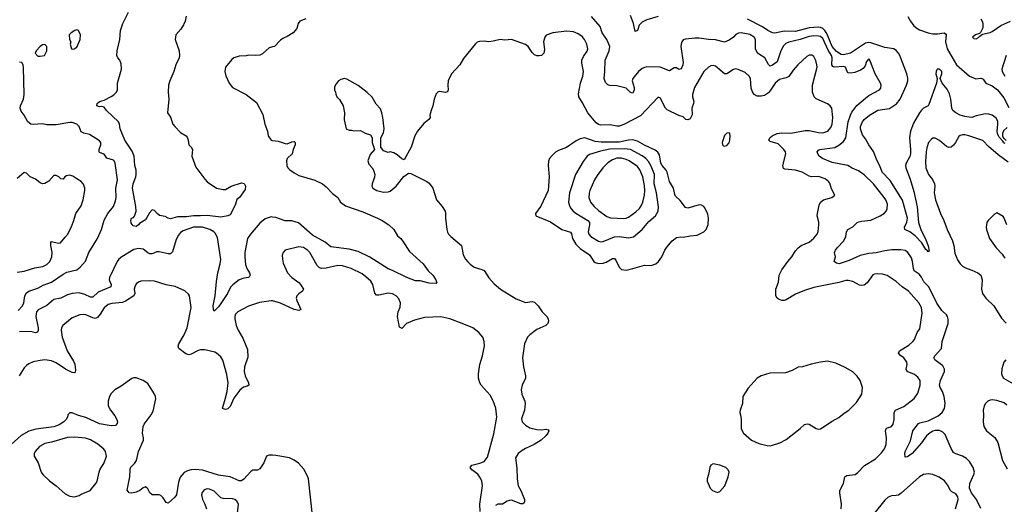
# Model space of a CAD drawing. Header units: inches. Extents: x 2057696 to 2160536, y 827480 to 1016834.
# Tile 394 of 422: x 2117791 to 2126395, y 994029 to 998264. Entities that reach past the tile are written whole.
import ezdxf

# ---------------------------------------------------------------- set-up
doc = ezdxf.new("R2010")
doc.units = ezdxf.units.IN
doc.header["$MEASUREMENT"] = 0
doc.layers.add('C1919', color=7, linetype='Continuous')
doc.layers.add('C1929', color=7, linetype='Continuous')

msp = doc.modelspace()

# ---------------------------------------------------------------- linework, layer by layer
at = {"layer": 'C1919', "color": 5}
for points, elevation in [([(2119244.8, 998295.2), (2119237.4, 998250), (2119222.8, 998217.2), (2119199, 998181), (2119155.3, 998130), (2119150.4, 998089.6), (2119183.8, 997990), (2119187.9, 997950), (2119183.6, 997930), (2119156.5, 997870), (2119139.6, 997810), (2119104.2, 997730), (2119092, 997690), (2119087.7, 997630), (2119094, 997570), (2119081.6, 997450), (2119110, 997410.7), (2119130, 997350.7), (2119146, 997330), (2119196.4, 997276.4), (2119246, 997250), (2119256.1, 997236.1), (2119264.9, 997210), (2119268, 997170), (2119291, 997150), (2119302, 997130), (2119294.9, 997070), (2119330, 996976), (2119407.7, 996870), (2119430, 996847.3), (2119510, 996790.8), (2119570, 996779.1), (2119590, 996779.1), (2119639, 996810), (2119730, 996837.6), (2119751.5, 996831.5), (2119759.9, 996819.9), (2119764.9, 996810), (2119760.7, 996779.3), (2119711, 996710), (2119687.9, 996692.1), (2119678, 996650), (2119642.8, 996577.2), (2119630, 996558), (2119611.1, 996548.9), (2119550, 996538), (2119430, 996553.6), (2119370, 996548.3), (2119310, 996550.9), (2119250, 996541.7), (2119170, 996542), (2119110, 996524.6), (2119090, 996528.9), (2119062.4, 996542.4), (2119013.2, 996553.2), (2118991.8, 996570), (2118970, 996596.9), (2118950, 996602.4), (2118924.2, 996575.8), (2118890, 996514), (2118838, 996482), (2118830.6, 996470), (2118810, 996457.2), (2118782, 996462), (2118765.6, 996485.6), (2118761.2, 996510), (2118769.2, 996530), (2118785.2, 996534.8), (2118794, 996546), (2118809.5, 996590.5), (2118807.3, 996630), (2118777.6, 996790), (2118784.1, 996830), (2118805.8, 996890), (2118809, 996911), (2118808.1, 996950), (2118797.8, 996990), (2118792.2, 997072.2), (2118774.7, 997114.7), (2118709.7, 997210), (2118670, 997309.2), (2118663, 997350), (2118654, 997370), (2118549.6, 997469.6), (2118530, 997499), (2118510, 997504), (2118490, 997501.2), (2118466.6, 997510), (2118469.3, 997530), (2118489, 997550), (2118530, 997560.7), (2118590, 997592.7), (2118613.6, 997606.4), (2118638, 997630), (2118645.1, 997650), (2118646, 997710), (2118680.7, 997830), (2118679.1, 997879.1), (2118666.6, 997910), (2118649.7, 997929.7), (2118641.6, 997950), (2118643, 997990), (2118667.4, 998090), (2118672.4, 998170), (2118693.7, 998230), (2118741.7, 998330)], 340), ([(2120000, 998025.2), (2119970, 998017.2), (2119914.4, 997965.6), (2119890, 997952.7), (2119850, 997949.3), (2119790, 997952.7), (2119770, 997947), (2119710, 997945.6), (2119662.8, 997930), (2119644.8, 997915.2), (2119588.5, 997850), (2119585.3, 997810), (2119592.5, 997772.5), (2119620.7, 997710), (2119650, 997670.8), (2119770.5, 997610.5), (2119859.9, 997539.9), (2119914.6, 997434.6), (2119933, 997350), (2119957.3, 997290), (2119962, 997250), (2119990, 997210.5), (2120000, 997209.2)], 360), ([(2117778.5, 995721.5), (2117816.9, 995763.1), (2117827.1, 995790), (2117835.8, 995850), (2117850, 995876.4), (2117870, 995892.6), (2117950, 995916.5), (2117996.4, 995943.6), (2118070, 995969.4), (2118170, 996038.6), (2118203.4, 996056.6), (2118290, 996078.3), (2118319.9, 996100.1), (2118367.8, 996152.2), (2118395.8, 996230), (2118472.1, 996350), (2118506.3, 996430), (2118530, 996510.4), (2118561.1, 996570), (2118610, 996630.4), (2118630, 996682), (2118635.6, 996710), (2118632.2, 996790), (2118644.9, 996864.9), (2118627.1, 997010), (2118618, 997030), (2118610, 997036.9), (2118553.9, 997053.9), (2118529.8, 997089.8), (2118490, 997103.5), (2118484.5, 997110), (2118485.5, 997130), (2118500.7, 997170), (2118501, 997190), (2118490, 997204.7), (2118401.6, 997261.6), (2118352.6, 997272.6), (2118330, 997282.9), (2118311, 997330), (2118290, 997350.9), (2118250, 997364.4), (2118230, 997364.4), (2118110, 997343.5), (2118030, 997346), (2117990, 997353.6), (2117910, 997346.3), (2117890, 997351.8), (2117862.7, 997370), (2117829.3, 997430), (2117803.9, 997463.9), (2117794.5, 997490), (2117798, 997510), (2117823.7, 997570), (2117829.3, 997610), (2117825.6, 997845.6), (2117821.2, 997870), (2117809.2, 997889.2), (2117790, 997892.7)], 360), ([(2117770, 996058.2), (2117830, 996065.8), (2117924.5, 996095.5), (2117993.2, 996106.8), (2118030, 996123.1), (2118056, 996150), (2118073.2, 996190), (2118074.7, 996230), (2118063.4, 996290), (2118063.6, 996316.4), (2118070, 996324.4), (2118129.7, 996310.3), (2118146.6, 996313.4), (2118190, 996362), (2118211.6, 996390), (2118243.9, 996456.1), (2118265.1, 996510), (2118282, 996570), (2118330, 996637.3), (2118345.6, 996690), (2118359.8, 996770), (2118359.8, 996790), (2118350, 996825.2), (2118329.3, 996850), (2118290, 996871.6), (2118256.8, 996896.8), (2118230, 996906.3), (2118200.6, 996899.4), (2118186, 996890), (2118170, 996869), (2118150, 996874), (2118134, 996890), (2118110, 996900.9), (2118090, 996902.7), (2118046.2, 996853.8), (2118010, 996832.7), (2117990, 996829.3), (2117970, 996837.2), (2117930, 996869.3), (2117882, 996890), (2117850, 996922), (2117830, 996929), (2117770, 996876)], 380), ([(2120000, 996539.2), (2119990, 996540.9), (2119936.9, 996523.1), (2119890, 996484.7), (2119808.9, 996390), (2119782.3, 996350), (2119759.1, 996230), (2119759.1, 996190), (2119765.3, 996125.3), (2119776.9, 996090), (2119800.3, 996050), (2119804.4, 996030), (2119799.9, 996020.1), (2119790.2, 996009.8), (2119750, 996003.5), (2119710, 995989.8), (2119652.5, 995947.5), (2119634.2, 995925.8), (2119607.7, 995870), (2119550, 995783.6), (2119530, 995755.1), (2119490, 995715.3), (2119484.5, 995730), (2119483.1, 995763.1), (2119498.9, 995850), (2119510, 995976), (2119521.6, 996050), (2119544.2, 996130), (2119548.6, 996168.6), (2119519.6, 996359.5), (2119498.7, 996398.7), (2119487.4, 996410), (2119452.8, 996430), (2119390, 996449.2), (2119310, 996450.5), (2119221.1, 996418.9), (2119197.5, 996402.5), (2119178.3, 996381.7), (2119158.3, 996341.7), (2119125.5, 996234.5), (2119110, 996218), (2119090, 996216.9), (2119010, 996234), (2118990, 996233.7), (2118950, 996218.5), (2118930, 996216.9), (2118910, 996226.6), (2118870, 996258), (2118830, 996264.8), (2118790, 996256.5), (2118682.5, 996190), (2118658.7, 996170), (2118643.9, 996150), (2118577.5, 996010), (2118572.6, 995990), (2118592, 995950), (2118587, 995930), (2118478.1, 995881.9), (2118430, 995839.8), (2118410, 995838.7), (2118361.4, 995861.4), (2118310, 995875.2), (2118248.6, 995871.4), (2118210, 995858.8), (2118150, 995829.8), (2118090, 995819.4), (2118030, 995767), (2117952.3, 995727.7), (2117939.3, 995710), (2117932.6, 995670), (2117952.7, 995570), (2117953.1, 995546.9), (2117947.5, 995532.5), (2117930, 995527.3), (2117890, 995537.6), (2117790, 995535.6)], 360), ([(2120000, 995805.3), (2119990, 995808), (2119888.2, 995791.8), (2119790, 995759.1), (2119698.7, 995710), (2119678.3, 995690), (2119670.2, 995670), (2119670.2, 995650), (2119683.9, 995590), (2119701.2, 995550), (2119740.9, 995480.9), (2119782.6, 995382.6), (2119784.9, 995315.1), (2119755.6, 995230), (2119752.9, 995190), (2119762.7, 995150), (2119791.5, 995090), (2119794.9, 995070), (2119779, 995061), (2119747.1, 995052.9), (2119713.6, 995026.4), (2119663.4, 994956.6), (2119630, 994883.7), (2119610, 994863.7), (2119590, 994858.4), (2119564.8, 994864.8), (2119562.7, 994870), (2119584.8, 994935.2), (2119604.3, 995015.7), (2119613.6, 995090), (2119602.7, 995162.7), (2119567.6, 995287.6), (2119550, 995317.6), (2119511.8, 995350), (2119497, 995357), (2119410, 995378.2), (2119370, 995378.2), (2119350, 995373.5), (2119290, 995339.7), (2119270, 995334), (2119242.5, 995342.5), (2119181.6, 995390), (2119176.9, 995410), (2119182.3, 995430), (2119228.5, 995510), (2119256, 995570), (2119290.9, 995749.1), (2119274, 995850), (2119266, 995866), (2119234.5, 995894.5), (2119150, 995931.6), (2119070, 995945.1), (2118970, 995978), (2118930, 995981.1), (2118850, 995978.7), (2118828.9, 995971.1), (2118810, 995954.5), (2118796.5, 995930), (2118791.6, 995910), (2118796.9, 995870), (2118790.1, 995849.9), (2118716.6, 995803.4), (2118690, 995792.6), (2118595.5, 995784.5), (2118565, 995775), (2118530, 995745.1), (2118495, 995690), (2118470, 995661.5), (2118450, 995652.4), (2118430, 995657), (2118370, 995684), (2118350, 995687.1), (2118316.3, 995683.7), (2118250, 995658.7), (2118168.1, 995591.9), (2118157.6, 995570), (2118154.9, 995550), (2118161.5, 995490), (2118206, 995370), (2118260.6, 995280.6), (2118272.8, 995252.8), (2118278.6, 995201.4), (2118276.5, 995183.5), (2118270, 995177), (2118250, 995180.9), (2118191.3, 995210), (2118110, 995264.1), (2118070, 995282.2), (2118010, 995289.8), (2117970, 995286.6), (2117910, 995273.1), (2117870, 995256), (2117850, 995243), (2117830, 995221.6), (2117787.7, 995150)], 380), ([(2120000, 994457.3), (2119970, 994458.3), (2119948.5, 994450), (2119923.6, 994390), (2119890, 994339.7), (2119870, 994328.4), (2119830, 994325.7), (2119810, 994316.4), (2119750, 994248.2), (2119730, 994234), (2119710, 994232.4), (2119630, 994268.4), (2119530, 994282.3), (2119390, 994326.5), (2119328.4, 994331.6), (2119290.2, 994329.8), (2119257.8, 994322.2), (2119230, 994306.6), (2119194, 994266), (2119179.2, 994220.8), (2119160.7, 994110), (2119147.9, 994090), (2119090, 994038), (2119070, 994043.6), (2119044.8, 994084.8), (2119025.5, 994105.5), (2119010, 994111.2), (2118950, 994111.3), (2118928.9, 994128.9), (2118910, 994165.2), (2118890, 994182), (2118870, 994174), (2118841.6, 994150), (2118810, 994134.5), (2118770, 994126.4), (2118746.6, 994130), (2118731.6, 994151.6), (2118754.8, 994270), (2118756, 994330), (2118760.5, 994350), (2118795.8, 994384.2), (2118812.4, 994410), (2118829.7, 994490), (2118874.3, 994590), (2118874.3, 994610), (2118864.2, 994650), (2118871.3, 994710), (2118880.5, 994730), (2118940.5, 994810), (2118958.2, 994841.8), (2118981, 994950), (2118979.2, 994970), (2118970.6, 994990.6), (2118910, 995083), (2118870, 995111), (2118810, 995132.6), (2118790, 995134.3), (2118770, 995127.6), (2118678.5, 995061.5), (2118622.4, 995030), (2118590, 994996.9), (2118575.8, 994970), (2118565.2, 994930), (2118564.7, 994890), (2118584.9, 994850), (2118623.3, 994803.2), (2118640.7, 994770), (2118646, 994750), (2118644.2, 994735.8), (2118630, 994718.7), (2118590, 994715.5), (2118490, 994731.2), (2118370, 994787.6), (2118305.7, 994805.7), (2118250, 994827.3), (2118230, 994826.6), (2118210.7, 994810), (2118208.5, 994790), (2118197, 994770), (2118176.5, 994750), (2118136.5, 994723.5), (2118090, 994704.3), (2117933.9, 994686.1), (2117871.5, 994668.5), (2117803.7, 994630), (2117717.6, 994550)], 420), ([(2119694.3, 993950), (2119702.6, 994030), (2119690, 994055.1), (2119670, 994069.7), (2119650, 994075.5), (2119570, 994079.7), (2119550, 994086.3), (2119490, 994142.6), (2119450, 994162), (2119430, 994164.8), (2119403.8, 994156.2), (2119386.8, 994133.2), (2119381.3, 994110), (2119388, 994070), (2119410.4, 994030), (2119423.1, 993990)], 440)]:
    msp.add_lwpolyline(points, dxfattribs=dict(at, elevation=elevation))
for points, elevation in [([(2118290, 998174), (2118274, 998170), (2118242, 998150), (2118224.7, 998130), (2118226, 998090), (2118238, 998070), (2118232, 998050), (2118244.7, 998010), (2118250, 998006.8), (2118266, 998010), (2118290, 998024.7), (2118321.2, 998090), (2118324, 998130), (2118306, 998170)], 360), ([(2118010, 998048), (2117990, 998044), (2117970, 998029), (2117934.8, 997990), (2117926.8, 997970), (2117950, 997946), (2117970, 997946), (2118008, 997952), (2118028, 997990), (2118028, 998030)], 360), ([(2118270, 994614.9), (2118210, 994611.2), (2118070, 994571.7), (2118010, 994559.9), (2117964.8, 994535.2), (2117927.6, 994490), (2117918.9, 994470), (2117918, 994450), (2117951.4, 994390), (2117980.3, 994310), (2117992.2, 994290), (2118053.1, 994233.1), (2118111.2, 994191.2), (2118190, 994120.5), (2118230, 994100.7), (2118250, 994096.3), (2118270, 994094), (2118310, 994104.9), (2118330, 994118), (2118406, 994150), (2118458, 994210), (2118467.7, 994232.3), (2118485.1, 994310), (2118492.8, 994330), (2118530, 994390.7), (2118549.5, 994449.5), (2118542.4, 994490), (2118526.6, 994510), (2118475.3, 994555.3), (2118410, 994592.7), (2118365.4, 994605.4)], 440)]:
    msp.add_lwpolyline(points, close=True, dxfattribs=dict(at, elevation=elevation))
at = {"layer": 'C1929', "color": 5}
for points, elevation in [([(2120291, 998270), (2120240.7, 998250), (2120226, 998230), (2120213.2, 998186.8), (2120182, 998150), (2120130, 998115.3), (2120090, 998099), (2120070, 998084), (2120018, 998030), (2120000, 998025.2)], 360), ([(2126190, 993991.1), (2126150.6, 994070.6), (2126107.6, 994127.6), (2126091.8, 994170), (2126093.1, 994210), (2126128.7, 994290), (2126133.4, 994310), (2126123.6, 994350), (2126090, 994401.5), (2126063.5, 994430), (2126030, 994449.8), (2125970, 994468.4), (2125950, 994481.3), (2125930, 994515.1), (2125878.1, 994638.1), (2125858.8, 994658.8), (2125830, 994673.5), (2125790, 994674.6), (2125770, 994668.9), (2125745.6, 994654.4), (2125714.2, 994625.8), (2125670, 994564.7), (2125590, 994471.8), (2125550, 994442.7), (2125530, 994442), (2125527.6, 994447.6), (2125525.1, 994470), (2125529.8, 994490), (2125576.6, 994583.4), (2125596.4, 994670), (2125624.2, 994710), (2125645.5, 994734.5), (2125658.1, 994741.9), (2125730, 994758.3), (2125817.2, 994802.8), (2125851.4, 994830), (2125873.5, 994866.5), (2125877, 994910), (2125870.7, 994970.7), (2125854.2, 995014.2), (2125833.3, 995050), (2125829, 995070), (2125838.3, 995110), (2125871.6, 995190), (2125873.1, 995210), (2125858.3, 995238.3), (2125787.6, 995290), (2125780.5, 995310), (2125790, 995330.4), (2125847.1, 995390), (2125853.1, 995450), (2125904.1, 995610), (2125905.2, 995645.2), (2125898.4, 995670), (2125890, 995683.5), (2125850, 995722.6), (2125806.5, 995786.5), (2125734.1, 995930), (2125691.3, 995971.3), (2125670, 996014.3), (2125650, 996041.1), (2125608.5, 996070), (2125600.3, 996090), (2125593.6, 996150), (2125582.5, 996182.5), (2125550.9, 996230), (2125530, 996245.1), (2125490, 996251.5), (2125411.1, 996251.1), (2125350, 996245), (2125275, 996225), (2125210, 996219.3), (2125136.6, 996203.4), (2125039.4, 996160.6), (2124951.4, 996131.4), (2124930, 996134.5), (2124909.2, 996150), (2124919.3, 996190), (2124912, 996230), (2124919.7, 996250), (2124933.3, 996270), (2124992.8, 996330), (2125009.6, 996370), (2125015.8, 996410), (2125028, 996430), (2125070, 996453.7), (2125109.6, 996490), (2125123.6, 996496.4), (2125150, 996504.1), (2125230, 996513), (2125310, 996548.2), (2125346.8, 996573.2), (2125361.7, 996590), (2125370.8, 996610), (2125372.8, 996650), (2125359.3, 996690), (2125346.4, 996710), (2125253.3, 996830), (2125170, 996908.6), (2125121.6, 996941.6), (2125064.9, 996964.9), (2125027.9, 996987.9), (2124890, 997016.3), (2124805.6, 997050), (2124777.6, 997070), (2124764.5, 997090), (2124759.5, 997110), (2124770, 997124), (2124782, 997130), (2124912.6, 997147.4), (2124950, 997166.3), (2124990, 997199.7), (2125010.5, 997230), (2125030.8, 997370), (2125049.6, 997430.4), (2125063.8, 997456.2), (2125107.6, 997512.4), (2125181.5, 997578.5), (2125210, 997599.7), (2125302.9, 997650), (2125314.8, 997665.2), (2125318.9, 997690), (2125314.3, 997710), (2125266.3, 997790), (2125219, 997910), (2125210, 997922), (2125190, 997898), (2125178.6, 997861.4), (2125162, 997838), (2125138.5, 997821.5), (2125090, 997801.9), (2125050, 997796.5), (2125030, 997800.5), (2125020.5, 997810), (2125007.3, 997847.2), (2124993.8, 997853.8), (2124907.8, 997850), (2124895.8, 997855.9), (2124886.6, 997870), (2124889.5, 997930), (2124883.9, 997950), (2124857.1, 997997.1), (2124810, 998099.3), (2124790, 998115.5), (2124770, 998120.8), (2124730, 998122.4), (2124690, 998116), (2124610, 998089.9), (2124512.5, 998067.5), (2124484.4, 998055.6), (2124465, 998035), (2124441, 997990), (2124410, 997895.8), (2124370, 997865.3), (2124350, 997858.5), (2124333.1, 997873.1), (2124303.5, 997930), (2124246.3, 997966.3), (2124228.3, 997988.3), (2124220.6, 998010), (2124219.5, 998090), (2124208.6, 998110), (2124170, 998135), (2124095.3, 998150), (2124073.1, 998146.9), (2124050, 998132.8), (2124029.3, 998110.7), (2123990, 998085.4), (2123950, 998068.5), (2123870, 998087.6), (2123810, 998089.8), (2123730, 998101.7), (2123690, 998103), (2123610, 998093.3), (2123590, 998086.6), (2123577.1, 998070), (2123570.3, 998049.7), (2123568.9, 998030), (2123587.9, 997890), (2123586, 997870), (2123570, 997835.1), (2123550, 997829.6), (2123530, 997841.6), (2123510, 997841.6), (2123470, 997816), (2123388, 997848), (2123270, 997850.7), (2123250, 997846.3), (2123230, 997835.9), (2123198.6, 997810), (2123150.3, 997750), (2123141.7, 997730), (2123161.8, 997670), (2123161.5, 997650), (2123150, 997622), (2123130, 997627.8), (2123090, 997666), (2123010, 997685.1), (2122948.3, 997688.3), (2122930, 997694), (2122910, 997713.2), (2122898.9, 997750), (2122905.7, 997810), (2122906.2, 997910), (2122943.4, 997990), (2122948.8, 998030), (2122921.4, 998090), (2122882.2, 998150), (2122863.3, 998203.3), (2122786.6, 998290)], 360), ([(2123370, 998292.3), (2123270, 998261.2), (2123230, 998242.7), (2123203.8, 998216.2), (2123190, 998168.7), (2123170, 998159), (2123156, 998230), (2123130, 998299)], 340), ([(2126401.2, 997181.2), (2126390, 997186.3), (2126383, 997203), (2126350, 997237), (2126343.5, 997250), (2126334.7, 997270), (2126333, 997290), (2126339.7, 997350), (2126336.9, 997376.9), (2126323.3, 997403.3), (2126290, 997429.5), (2126259.3, 997439.3), (2126230, 997439.7), (2126150, 997423.1), (2126111, 997410), (2126089.2, 997410.8), (2126050, 997417), (2126010, 997429.9), (2125970, 997450.6), (2125945.5, 997470), (2125935.5, 997490), (2125928.9, 997568.9), (2125915.8, 997615.8), (2125895.1, 997655.1), (2125853.3, 997710), (2125835.8, 997750), (2125849.8, 997790), (2125848.6, 997810), (2125830, 997831.5), (2125809, 997830), (2125798.2, 997810), (2125797.2, 997790), (2125807.9, 997750), (2125803.2, 997710), (2125736.6, 997523.4), (2125730, 997509.7), (2125690, 997490.7), (2125670, 997473.3), (2125653, 997450), (2125601.8, 997358.2), (2125573.9, 997290), (2125567.2, 997230), (2125576.3, 997130), (2125575.5, 997090), (2125570, 997067.6), (2125537.8, 997010), (2125532.6, 996990), (2125533.4, 996970), (2125571.9, 996870), (2125603.1, 996763.1), (2125632.1, 996627.9), (2125644.9, 996490), (2125664.9, 996430), (2125710, 996338.8), (2125730, 996286), (2125738.5, 996241.5), (2125730, 996234), (2125724.9, 996244.9), (2125710, 996256), (2125674.2, 996314.1), (2125615.4, 996375.4), (2125569, 996410), (2125526, 996430), (2125522.4, 996450), (2125544.5, 996495.5), (2125548, 996530), (2125506.7, 996686.7), (2125397.8, 996857.8), (2125329, 996930), (2125307.2, 996987.2), (2125284, 997030), (2125252.8, 997112.8), (2125210, 997169.2), (2125182.3, 997222.3), (2125156.6, 997256.6), (2125138.9, 997310), (2125138.3, 997330), (2125156, 997370), (2125171, 997390), (2125217.4, 997430), (2125290, 997473.2), (2125391.4, 997488.6), (2125452.2, 997527.8), (2125484.7, 997570), (2125541.2, 997690), (2125552.8, 997730), (2125552.6, 997752.6), (2125544, 997790), (2125482.5, 997950), (2125470.9, 997970.9), (2125450, 997993.8), (2125428.5, 998008.5), (2125350, 998020.9), (2125230, 998062.4), (2125210, 998064.4), (2125182.1, 998057.9), (2125050.1, 997969.9), (2124990, 997957.3), (2124970, 997958.8), (2124930, 997984.9), (2124890.3, 998030), (2124843.3, 998143.3), (2124827.7, 998167.7), (2124810, 998185.3), (2124790, 998195.2), (2124770, 998198.7), (2124690, 998192.3), (2124570, 998160.1), (2124470, 998163.4), (2124390, 998146.8), (2124370, 998149.7), (2124330, 998168.7), (2124281.2, 998201.2), (2124150, 998268)], 340), ([(2125552.9, 998290), (2125575.5, 998250), (2125605.4, 998210), (2125629.2, 998189.2), (2125655.2, 998175.2), (2125728.5, 998148.5), (2125770, 998139.3), (2125810, 998138.9), (2125869.2, 998149.2), (2125881.2, 998141.2), (2125888, 998130), (2125881.8, 998070), (2125895.5, 998010), (2125977.4, 997870), (2126090.4, 997770), (2126147.2, 997747.2), (2126190, 997753.4), (2126198.8, 997750), (2126210, 997743), (2126233.1, 997710), (2126290, 997685.1), (2126335.8, 997650), (2126390, 997580.9), (2126435.2, 997495.2)], 340), ([(2126188.4, 998270), (2126201.7, 998250), (2126207.2, 998230), (2126208.3, 998191.7), (2126187.7, 998152.3), (2126176.9, 998143.1), (2126142, 998130), (2126118, 998110), (2126130, 998098), (2126150, 998096), (2126170, 998106.8), (2126180.2, 998119.8), (2126204, 998136), (2126270, 998150.4), (2126290, 998159.5), (2126365.9, 998214.1), (2126450, 998251.1)], 360), ([(2124969.8, 993990), (2124972, 994030), (2124956.3, 994130), (2124958, 994150), (2124989.8, 994210.2), (2125000.7, 994270), (2125020.3, 994279.7), (2125090.5, 994289.5), (2125113.6, 994306.4), (2125173.1, 994366.9), (2125270, 994426.7), (2125322.6, 994477.4), (2125347.1, 994512.9), (2125362.9, 994550), (2125365.8, 994610), (2125357.7, 994670), (2125359.8, 994680.2), (2125366.7, 994693.3), (2125410, 994707.5), (2125424, 994730), (2125432.2, 994770), (2125431.6, 994830), (2125445.1, 994850), (2125516.9, 994883.1), (2125605.9, 994954.1), (2125639.7, 995000.3), (2125660.7, 995070), (2125658.2, 995110), (2125639.1, 995139.1), (2125610, 995162.4), (2125546.3, 995190), (2125538, 995210), (2125545.1, 995250), (2125543.1, 995270), (2125515.8, 995310), (2125488, 995330), (2125469.8, 995350), (2125477.7, 995370), (2125560.7, 995419.3), (2125594.3, 995450), (2125609.7, 995470), (2125633, 995530), (2125656.8, 995563.2), (2125678, 995698), (2125670, 995749.3), (2125648.6, 995790), (2125558.3, 995890), (2125502, 995930), (2125450, 995976.4), (2125370, 996027.3), (2125330, 996040.7), (2125290, 996043.6), (2125260.3, 996039.7), (2125247.4, 996032.6), (2125196.2, 995963.8), (2125170, 995943.8), (2125150, 995941.1), (2125130, 995945), (2125070, 995974.5), (2125030, 995984), (2125010, 995984.1), (2124950, 995967.1), (2124730, 995922.3), (2124650, 995898.2), (2124570, 995866.2), (2124490, 995814.2), (2124470, 995808.2), (2124450, 995810.7), (2124422.2, 995822.2), (2124409.8, 995830), (2124397.4, 995850), (2124397.7, 995910), (2124421.7, 995970), (2124427.7, 996030), (2124450, 996076.5), (2124502, 996150), (2124538.4, 996190), (2124570, 996242.6), (2124593.1, 996270), (2124620.5, 996290), (2124690, 996320.8), (2124730, 996353.1), (2124761, 996390), (2124768, 996412), (2124774.4, 996470), (2124773.9, 996493.9), (2124760.4, 996550), (2124761.5, 996570), (2124777.2, 996642.8), (2124789.3, 996670), (2124814, 996690), (2124888, 996710), (2124914, 996730), (2124884.9, 996784.9), (2124870, 996836), (2124859.5, 996850), (2124830, 996871.6), (2124770, 996894), (2124710, 996890.9), (2124690, 996895.8), (2124630, 996930.5), (2124570, 996949.9), (2124478, 996958), (2124464.4, 996964.4), (2124459.8, 996990), (2124485.1, 997090), (2124483.1, 997110), (2124468.6, 997130), (2124417.9, 997177.9), (2124350, 997198), (2124338, 997210), (2124345.7, 997230), (2124367.1, 997250), (2124410.5, 997269.5), (2124450, 997273.5), (2124530, 997270.8), (2124655.8, 997295.8), (2124690, 997294.2), (2124770, 997276.5), (2124810, 997274.2), (2124853.6, 997290), (2124879.6, 997320.4), (2124889.8, 997350.2), (2124897.2, 997410), (2124887.8, 997490), (2124874.5, 997510), (2124850, 997529.6), (2124750, 997571.8), (2124733.6, 997590), (2124719.7, 997630), (2124718, 997690), (2124758.5, 997850), (2124757.7, 997870), (2124746.7, 997906.7), (2124730, 997941.2), (2124713.6, 997953.6), (2124690, 997952.3), (2124670, 997940.9), (2124590, 997869.6), (2124550, 997822.9), (2124511.8, 997768.2), (2124490, 997756.1), (2124430, 997742), (2124394, 997710), (2124353.2, 997646.8), (2124334.3, 997625.7), (2124298.8, 997601.2), (2124270, 997595), (2124236.2, 997596.2), (2124209.8, 997610), (2124194.5, 997634.5), (2124184.2, 997664.2), (2124177.3, 997750), (2124164.7, 997770), (2124130, 997801.3), (2124070, 997829.6), (2124050, 997833.3), (2124030, 997829.6), (2123970, 997789.5), (2123950, 997789.4), (2123870, 997857), (2123850, 997863.7), (2123830, 997860.9), (2123810, 997849.3), (2123770, 997812), (2123686.8, 997670), (2123670.7, 997610), (2123670.1, 997590), (2123680.7, 997550), (2123680.1, 997530), (2123665.9, 997490), (2123667.1, 997432.9), (2123650, 997396.9), (2123630, 997388.3), (2123612.3, 997392.2), (2123590, 997413.6), (2123550, 997427.1), (2123450, 997475.6), (2123434.8, 997490), (2123422.7, 997510), (2123390, 997578), (2123370, 997586.6), (2123216.5, 997423.5), (2123070, 997346.7), (2123030, 997334), (2123010, 997333.8), (2122950, 997345.7), (2122870, 997343), (2122850, 997348.6), (2122830, 997361.4), (2122754.6, 997450), (2122710, 997538.3), (2122676, 997590), (2122674.8, 997614.7), (2122690.7, 997710), (2122712.5, 997770), (2122719.2, 997810), (2122704.1, 997884.1), (2122704.5, 997910), (2122717.7, 997942.3), (2122750, 997987), (2122755.5, 998010), (2122747.4, 998050), (2122727.3, 998090), (2122710, 998112.6), (2122670, 998140.5), (2122630, 998158), (2122570, 998162.4), (2122450, 998147.3), (2122392.7, 998127.3), (2122379.1, 998110), (2122368.7, 998071.3), (2122378, 998002), (2122372.7, 997970), (2122350, 997952), (2122330, 997947), (2122310, 997947.3), (2122290, 997957), (2122270, 997978), (2122234, 998030), (2122210, 998047.7), (2122090, 998089.7), (2122030, 998084.2), (2121990, 998091.8), (2121930, 998074.5), (2121890.4, 998069.6), (2121850, 998074.5), (2121810, 998072.3), (2121790, 998066), (2121770, 998049.2), (2121670, 997923.6), (2121636, 997870), (2121563.6, 997790), (2121534.9, 997730), (2121531.7, 997690), (2121536.4, 997650), (2121530, 997634), (2121510, 997627.6), (2121463.4, 997636.6), (2121447.7, 997632.3), (2121430, 997615.3), (2121413.4, 997570), (2121402.8, 997510), (2121386, 997470), (2121376, 997430), (2121378.8, 997410), (2121366, 997390), (2121323.8, 997356.2), (2121266.8, 997290), (2121244, 997250), (2121210.8, 997150), (2121150, 997038), (2121130, 997048), (2121090, 997082), (2121060.2, 997100.2), (2121030, 997108.7), (2121010, 997104), (2120970, 997118), (2120948.4, 997148.4), (2120946, 997230), (2120970, 997274), (2120977.2, 997310), (2120965.1, 997410), (2120956.9, 997450), (2120943.3, 997483.3), (2120906.7, 997526.7), (2120870, 997586.6), (2120828.2, 997628.2), (2120750, 997689.4), (2120650, 997742.7), (2120630, 997749.2), (2120598.5, 997741.5), (2120578, 997730), (2120556.9, 997703.1), (2120543.6, 997676.4), (2120542, 997650), (2120552, 997630), (2120552.7, 997612.7), (2120562, 997590), (2120586.8, 997566.8), (2120618.8, 997510), (2120630.7, 997450), (2120628, 997388), (2120644.7, 997310), (2120670, 997298), (2120690, 997298), (2120710, 997291), (2120770, 997294.8), (2120810, 997271.3), (2120858, 997258), (2120872, 997230), (2120872, 997190), (2120892, 997130), (2120854.4, 997085.6), (2120834, 997030), (2120842, 997002), (2120870.6, 996970), (2120882, 996950), (2120895.5, 996910), (2120892.3, 996887.7), (2120870.4, 996830), (2120868.4, 996810), (2120878, 996790), (2120911, 996770), (2120970, 996755.5), (2121010, 996758), (2121030, 996766), (2121080.9, 996810), (2121146.6, 996893.4), (2121190, 996921), (2121210, 996918.8), (2121350.3, 996850.3), (2121370, 996836.3), (2121400.5, 996790), (2121432.2, 996690), (2121481.6, 996630), (2121508, 996590), (2121513, 996570), (2121512.4, 996530), (2121523.1, 996430), (2121530, 996406.8), (2121539.3, 996390), (2121559.3, 996370), (2121652.7, 996290), (2121665.7, 996210), (2121687.4, 996170), (2121706.8, 996146.8), (2121726.7, 996126.7), (2121762, 996102), (2121830, 996081.7), (2121851.1, 996071.1), (2121890, 996008.4), (2121936.1, 995956.1), (2121992.4, 995910), (2122130, 995825.5), (2122210, 995793.1), (2122270, 995800.5), (2122290, 995794), (2122322.9, 995762.9), (2122357, 995710), (2122397.1, 995670), (2122410.5, 995650), (2122413.4, 995630), (2122405.5, 995610), (2122390, 995592.3), (2122310, 995555.4), (2122248.4, 995510), (2122230, 995489.4), (2122203.1, 995430), (2122184.2, 995310), (2122192.9, 995230), (2122211.3, 995150), (2122210.2, 995130), (2122180.8, 995070), (2122172.9, 995030), (2122178, 994990), (2122204.6, 994930), (2122207.6, 994910), (2122201.3, 994850), (2122175.3, 994775.3), (2122183.1, 994750), (2122210, 994720.3), (2122250, 994697.7), (2122310, 994681.1), (2122350, 994680.4), (2122390, 994686), (2122410, 994678), (2122414, 994670), (2122406, 994650), (2122391, 994630), (2122346.8, 994590), (2122287.3, 994550), (2122210, 994517.3), (2122180.7, 994499.3), (2122146.8, 994473.2), (2122124.9, 994435.1), (2122135.3, 994344.7), (2122137.3, 994250), (2122143.8, 994210), (2122148.2, 994190), (2122170.4, 994150), (2122202, 994070), (2122202.8, 994050), (2122198.5, 994041.5), (2122187.1, 994032.9), (2122170, 994032.3), (2122090, 994063.7), (2122070, 994062), (2122050, 994055.1), (2122010.4, 994029.6), (2121970, 994029.3), (2121950, 994018)], 380), ([(2126411.3, 997950), (2126372.6, 997830), (2126374.9, 997810), (2126399.6, 997770)], 360), ([(2126419.5, 997320.5), (2126388.7, 997291.3), (2126378, 997270), (2126378, 997250), (2126386.8, 997226.8), (2126390, 997226.8), (2126410, 997206.8)], 340), ([(2126430, 997018.6), (2126341.4, 997081.4), (2126256.4, 997156.4), (2126207.1, 997207.1), (2126084, 997250), (2126050, 997258), (2126030, 997257.6), (2126010, 997251.8), (2125998.7, 997241.3), (2125968, 997190), (2125950, 997166), (2125930, 997149.4), (2125910, 997146), (2125890, 997155.1), (2125830, 997207.8), (2125790, 997227.8), (2125770, 997227.6), (2125759.3, 997220.7), (2125733.7, 997190), (2125717.6, 997142.4), (2125712.4, 997110), (2125705.7, 997025.7), (2125710.3, 996970), (2125731.4, 996911.4), (2125766.6, 996866.6), (2125784.4, 996830), (2125788, 996810), (2125782.3, 996750), (2125794.9, 996690), (2125836.2, 996570), (2125867.3, 996507.3), (2125895.2, 996430), (2125943.5, 996330), (2125954, 996290), (2125962.9, 996222.9), (2125985.4, 996165.5), (2126009.3, 996129.3), (2126030, 996108.7), (2126054.4, 996094.4), (2126110, 996074.9), (2126163, 996050), (2126191.1, 996031.1), (2126202.2, 995990), (2126196, 995910), (2126204.8, 995870), (2126234.7, 995830), (2126303.5, 995763.5), (2126370, 995655.6), (2126410, 995610.3)], 360), ([(2120000, 997209.2), (2120050, 997203), (2120110, 997180.3), (2120130, 997179.6), (2120170, 997197.6), (2120190, 997197.8), (2120197.7, 997190), (2120198.9, 997170), (2120182, 997130), (2120171.8, 997090), (2120130, 997051.8), (2120123.1, 997030), (2120125.3, 996990), (2120135.8, 996970), (2120150, 996955.8), (2120190, 996924.6), (2120230, 996902), (2120370, 996861.6), (2120437.3, 996830), (2120470, 996803.8), (2120524.1, 996744.1), (2120570.4, 996710), (2120594.9, 996670), (2120638, 996638), (2120790, 996583.9), (2120917.1, 996530), (2120958.4, 996510), (2121018, 996470), (2121062, 996430), (2121094, 996374), (2121121, 996350), (2121142.5, 996322.5), (2121197.7, 996237.7), (2121315.8, 996130), (2121360.4, 996070), (2121402.4, 996030), (2121427.7, 995990), (2121435.3, 995964.7), (2121430, 995958), (2121370, 995960.9), (2121290, 995982), (2121250, 995982.9), (2121173.2, 996010), (2121050, 996073.1), (2121010, 996087.3), (2120850, 996187.9), (2120750, 996239.1), (2120670, 996258.6), (2120510, 996278.5), (2120459.7, 996319.7), (2120350, 996379.3), (2120227.9, 996487.9), (2120170, 996504.7), (2120110, 996505), (2120030, 996534.2), (2120000, 996539.2)], 360), ([(2126416, 996470), (2126394, 996530), (2126383.7, 996543.7), (2126330, 996575.1), (2126310, 996563.7), (2126254, 996510), (2126243, 996490), (2126235.5, 996450), (2126238, 996430), (2126265.5, 996350), (2126323, 996270), (2126374.9, 996214.9), (2126399.3, 996179.3)], 380), ([(2121813.6, 993966.4), (2121811.6, 994030), (2121835.1, 994190), (2121829.6, 994230), (2121817.7, 994257.7), (2121793.4, 994293.4), (2121742.7, 994330), (2121728.7, 994350), (2121742, 994370), (2121811.5, 994388.5), (2121850, 994404), (2121880.5, 994439.5), (2121935.7, 994644.3), (2121960.9, 994790), (2121953.2, 994870), (2121930, 994933), (2121901.6, 994981.6), (2121823.5, 995070), (2121811.6, 995090), (2121800.8, 995130), (2121799.2, 995170), (2121812.4, 995250), (2121834.9, 995325.1), (2121853.1, 995413.1), (2121851.3, 995450), (2121836.9, 995490), (2121802.4, 995530), (2121749.6, 995570), (2121658.7, 995610), (2121550, 995649.1), (2121470, 995668.1), (2121330, 995660.9), (2121241.2, 995638.8), (2121170.2, 995609.8), (2121130, 995565.6), (2121126.7, 995566.7), (2121110, 995577), (2121091.2, 995670), (2121097.7, 995710), (2121116.5, 995750), (2121117.6, 995790), (2121103.8, 995823.8), (2121080.7, 995850), (2121050, 995868.2), (2121010, 995874.5), (2120930, 995855.9), (2120910, 995855.6), (2120894.4, 995874.4), (2120877.4, 995950), (2120858.3, 995978.3), (2120817.4, 996017.4), (2120782.9, 996042.9), (2120687.3, 996090), (2120611.8, 996111.8), (2120570, 996115.9), (2120470, 996093.6), (2120430, 996089.8), (2120410, 996095.3), (2120390, 996115.1), (2120326.9, 996230), (2120307.6, 996250), (2120270, 996272.8), (2120230, 996277.4), (2120110.3, 996249.7), (2120094.4, 996230), (2120084.7, 996204.7), (2120086.4, 996170), (2120094.6, 996134.6), (2120130.4, 996050), (2120168.2, 996010), (2120230, 995967.2), (2120246, 995950), (2120270.7, 995910), (2120264, 995890), (2120230, 995867.6), (2120212.4, 995850), (2120207.6, 995830), (2120211.6, 995810), (2120247.3, 995730), (2120230, 995722.6), (2120190.2, 995729.8), (2120070, 995786), (2120000, 995805.3)], 380), ([(2126407.4, 995290), (2126390.3, 995270), (2126373.4, 995213.4), (2126370.3, 995170), (2126375.3, 995150), (2126388.5, 995130), (2126470, 995084.2)], 360), ([(2126416.4, 994896.4), (2126394.3, 994914.3), (2126330, 994937.2), (2126290, 994941.5), (2126270, 994937.8), (2126250, 994928.6), (2126230, 994908.3), (2126219.3, 994890), (2126210.2, 994850), (2126213.4, 994810), (2126209.5, 994750), (2126215.5, 994710), (2126238.8, 994670), (2126311.5, 994611.5), (2126338.9, 994570), (2126379.8, 994410), (2126418.4, 994338.4)], 360), ([(2120349.5, 993930), (2120313.6, 994250), (2120309.7, 994270), (2120275.6, 994335.6), (2120228.2, 994388.2), (2120190, 994414.5), (2120150, 994433.3), (2120030, 994456.4), (2120000, 994457.3)], 420), ([(2125969.8, 993990), (2125991.3, 994070), (2125990, 994094), (2125970, 994119.5), (2125936.9, 994136.9), (2125923.7, 994150), (2125898.4, 994198.4), (2125873.5, 994233.5), (2125825.6, 994265.6), (2125770, 994289.8), (2125730, 994293.7), (2125690, 994288.2), (2125654.9, 994270), (2125494.6, 994125.4), (2125471, 994109), (2125450, 994104.2), (2125410, 994104.1), (2125379, 994090), (2125350, 994064.2), (2125255.7, 993944.3)], 380)]:
    msp.add_lwpolyline(points, dxfattribs=dict(at, elevation=elevation))
for points, elevation in [([(2122730, 997232.1), (2122690, 997223.2), (2122654.5, 997205.5), (2122570, 997145.6), (2122500.2, 997119.8), (2122474.5, 997105.5), (2122442.9, 997077.1), (2122421.1, 997050), (2122412.4, 997027.6), (2122409.2, 996990), (2122418.2, 996890), (2122410.2, 996770), (2122344.9, 996635.1), (2122298, 996570), (2122302, 996550), (2122430, 996496), (2122528.8, 996428.8), (2122605.7, 996405.7), (2122613.2, 996393.2), (2122621.4, 996350), (2122650, 996302.8), (2122690, 996264.1), (2122771.7, 996210), (2122807, 996150), (2122820.9, 996140.9), (2122850, 996131.7), (2122890, 996136.1), (2122915.4, 996144.6), (2122970, 996178), (2122990, 996175.8), (2123001.8, 996161.8), (2123030, 996100.7), (2123050, 996080.5), (2123090, 996075.5), (2123150, 996088.5), (2123250, 996119.1), (2123310, 996116.3), (2123350, 996130.8), (2123372.7, 996150), (2123403.7, 996190), (2123429.4, 996250), (2123445.3, 996274.7), (2123492.3, 996330), (2123530, 996359.1), (2123567.1, 996367.1), (2123590, 996362), (2123650, 996375.5), (2123710, 996379.1), (2123769.7, 996410.3), (2123789.7, 996430.3), (2123806.7, 996473.3), (2123811.3, 996530), (2123804.6, 996564.6), (2123778.3, 996618.3), (2123769.7, 996629.7), (2123750, 996642), (2123730, 996645.6), (2123630, 996616.9), (2123610, 996621.6), (2123562.8, 996682.8), (2123522.6, 996722.6), (2123514.9, 996734.9), (2123503.8, 996790), (2123469.8, 996850), (2123449.9, 996930), (2123438.8, 996950), (2123404.7, 996990), (2123395, 997010), (2123382.3, 997082.3), (2123366.3, 997106.3), (2123343.8, 997123.8), (2123250, 997166.1), (2123190, 997200.7), (2123150, 997213.5), (2123110.4, 997210.4), (2123030, 997192.5), (2122873, 997193), (2122819, 997199)], 420), ([(2123990, 997273.6), (2123970, 997271.1), (2123950, 997252), (2123928.2, 997190), (2123931, 997170), (2123942, 997162), (2123950, 997159.1), (2123970, 997165.5), (2123990, 997186.8), (2123995.6, 997210), (2124000.7, 997250), (2123995.1, 997270)], 420), ([(2123074.7, 997134.7), (2122948.9, 997131.1), (2122865.2, 997114.8), (2122770, 997085.6), (2122750, 997069.7), (2122714.4, 997025.6), (2122646.9, 996910), (2122595.8, 996750), (2122587.8, 996667.8), (2122595.6, 996635.6), (2122611.1, 996610), (2122628.1, 996590), (2122650, 996573.7), (2122754.7, 996510), (2122770, 996490.3), (2122771.1, 996470), (2122759.7, 996410), (2122765.8, 996390), (2122782.3, 996370), (2122850, 996328.8), (2122870, 996323.7), (2122890, 996325.7), (2122990, 996366.2), (2123030, 996367.8), (2123110, 996357.5), (2123153.5, 996366.5), (2123229.8, 996430), (2123290, 996498.8), (2123347.3, 996550), (2123369.8, 996590), (2123372.3, 996627.7), (2123356.5, 996750), (2123336, 996830), (2123338.2, 996910), (2123310, 996982.2), (2123285.6, 997025.6), (2123262.4, 997050), (2123230, 997072.5), (2123127.8, 997127.8)], 440), ([(2123050, 997054.6), (2123010, 997054.3), (2122970, 997039.8), (2122930, 997011.9), (2122888.2, 996970), (2122837.1, 996902.9), (2122814.8, 996865.2), (2122774.6, 996770), (2122767.5, 996747.5), (2122764.3, 996710), (2122778.4, 996670), (2122811.2, 996630), (2122850, 996595.2), (2122922.4, 996542.4), (2122952.7, 996532.7), (2123070, 996526), (2123090, 996529.3), (2123110, 996537.5), (2123176.3, 996583.7), (2123206.6, 996613.4), (2123222.8, 996637.2), (2123236.8, 996670), (2123250.8, 996729.2), (2123254.5, 996770), (2123250, 996816), (2123234.9, 996890), (2123210, 996951), (2123190, 996979.8), (2123116.4, 997030), (2123090, 997043.2)], 460), ([(2124850, 995278.7), (2124790, 995271.1), (2124707.2, 995252.8), (2124632, 995230), (2124593, 995227), (2124541.4, 995198.6), (2124482, 995178), (2124345.8, 995174.2), (2124270, 995152.7), (2124236, 995130), (2124156.7, 995043.3), (2124111.3, 994970), (2124107.7, 994910), (2124086, 994850), (2124083, 994830), (2124090.5, 994810), (2124095.5, 994770), (2124095.5, 994690), (2124103, 994670), (2124117.3, 994650), (2124186, 994590), (2124250, 994560.5), (2124321.4, 994541.4), (2124350, 994539.5), (2124370, 994544.9), (2124434.6, 994565.4), (2124490, 994594.6), (2124611.1, 994690), (2124650, 994727.4), (2124673, 994733), (2124690, 994727.9), (2124750, 994691.8), (2124770, 994686.7), (2124790, 994687.9), (2124890, 994756.4), (2124950, 994788.2), (2124994.9, 994825.1), (2125036, 994850), (2125102.7, 994917.3), (2125149.5, 994990.5), (2125154.5, 995050), (2125135.1, 995110), (2125110, 995149.2), (2125070, 995186.6), (2125003.3, 995223.3), (2124922.5, 995262.5)], 420), ([(2123850, 994380.9), (2123831, 994370), (2123820.7, 994350), (2123811, 994290), (2123798, 994250), (2123798, 994230), (2123824.7, 994170), (2123844.7, 994150), (2123890, 994132), (2123910, 994142), (2123952.7, 994190), (2123982.9, 994270), (2123989.4, 994310), (2123980.9, 994330), (2123961.2, 994350), (2123910, 994371.2)], 420)]:
    msp.add_lwpolyline(points, close=True, dxfattribs=dict(at, elevation=elevation))

doc.saveas('drawing.dxf')
